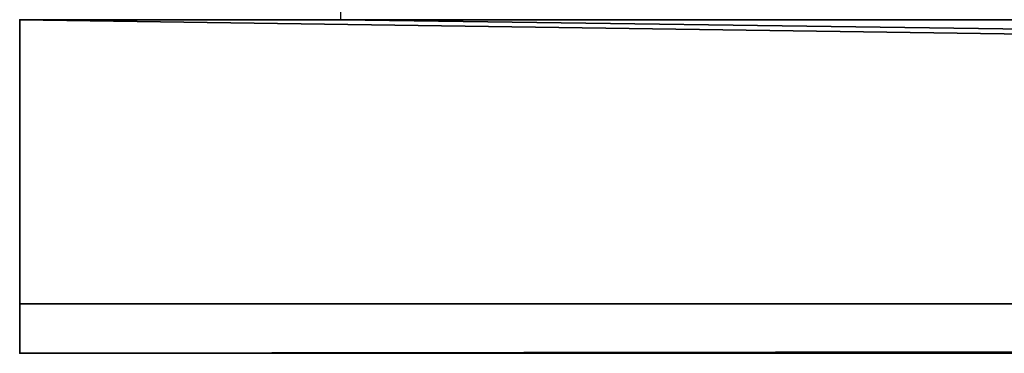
# Model space of a CAD drawing. Header units: millimetres. Extents: x -503 to 6703, y -110 to 249.
# Tile 599 of 656: x 2578 to 2618, y -44 to -30. Entities that reach past the tile are written whole.
import ezdxf

# ---------------------------------------------------------------- set-up
doc = ezdxf.new("R2010")
doc.units = ezdxf.units.MM
doc.layers.add('151', color=7, linetype='Continuous', true_color=0xffffff)

# ---------------------------------------------------------------- blocks, each defined once
blk = doc.blocks.new('UG_SURFACE_213')
at = {"layer": '151', "color": 35, "linetype": 'Continuous', "lineweight": 35}
for points in [[(2578, -30, 2030), (2578, -43.5, 2030), (3422, -43.5, 2030), (3422, -42.218, 2030)], [(3422, -42.218, 2030), (3422, -30, 2030), (2578, -30, 2030)], [(2578, -30, 2030), (2578, -30), (2578, -41.5)], [(2578, -41.5), (2578, -43.5, 2), (2578, -43.5, 2030), (2578, -30, 2030)], [(3422, -41.5), (2578, -41.5), (2578, -30), (2591, -30)], [(3422, -41.5), (2591, -30), (3409, -30)], [(2578, -43.5, 2), (2578, -41.5), (3422, -41.5), (3422, -42.218, 0.718)], [(3422, -42.218, 0.718), (3422, -43.5, 2), (2578, -43.5, 2)], [(3422, -43.5, 2030), (2578, -43.5, 2030), (2646, -43.5, 1131), (2656.982, -43.5, 1128.666)], [(2578, -43.5, 2030), (2619.148, -43.5, 1101.178), (2620.322, -43.5, 1112.343)], [(2578, -43.5, 2030), (2635.018, -43.5, 1128.666), (2646, -43.5, 1131)], [(2620.322, -43.5, 1112.343), (2625.935, -43.5, 1122.066), (2578, -43.5, 2030)], [(2619.148, -43.5, 1101.178), (2578, -43.5, 2030), (2578, -43.5, 2), (2619.148, -43.5, 1021.178)], [(2625.935, -43.5, 1122.066), (2635.018, -43.5, 1128.666), (2578, -43.5, 2030)], [(2578, -43.5, 2), (2630.13, -43.5, 1002.156), (2622.617, -43.5, 1010.5)], [(2578, -43.5, 2), (2651.614, -43.5, 997.59), (2640.386, -43.5, 997.59)], [(2640.386, -43.5, 997.59), (2630.13, -43.5, 1002.156), (2578, -43.5, 2)], [(2622.617, -43.5, 1010.5), (2619.148, -43.5, 1021.178), (2578, -43.5, 2)], [(2661.87, -43.5, 1002.156), (2651.614, -43.5, 997.59), (2578, -43.5, 2), (3422, -43.5, 2)]]:
    blk.add_3dface(points, dxfattribs=at)

msp = doc.modelspace()

# ---------------------------------------------------------------- linework, layer by layer
at = {"layer": '151', "color": 251, "linetype": 'Continuous', "lineweight": -3, "true_color": 0x636466}
for p, q in [((2591, -19.41, 2017), (2591, -30, 2017)), ((3422, -30, 2030), (2578, -30, 2030)), ((2591, -30), (2578, -30)), ((2578, -30, 2030), (2578, -43.5, 2030)), ((2578, -30), (2578, -41.5)), ((3409, -30, 2017), (2591, -30, 2017)), ((2578, -41.5), (3422, -41.5)), ((2578, -41.5), (2578, -43.5, 2)), ((3422, -43.5, 2), (2578, -43.5, 2)), ((3422, -43.5, 2030), (2578, -43.5, 2030)), ((2578, -43.5, 2), (2578, -43.5, 2030))]:
    msp.add_line(p, q, dxfattribs=at)

# ---------------------------------------------------------------- block references
msp.add_blockref('UG_SURFACE_213', (0, 0), dxfattribs=at)

doc.saveas('drawing.dxf')
